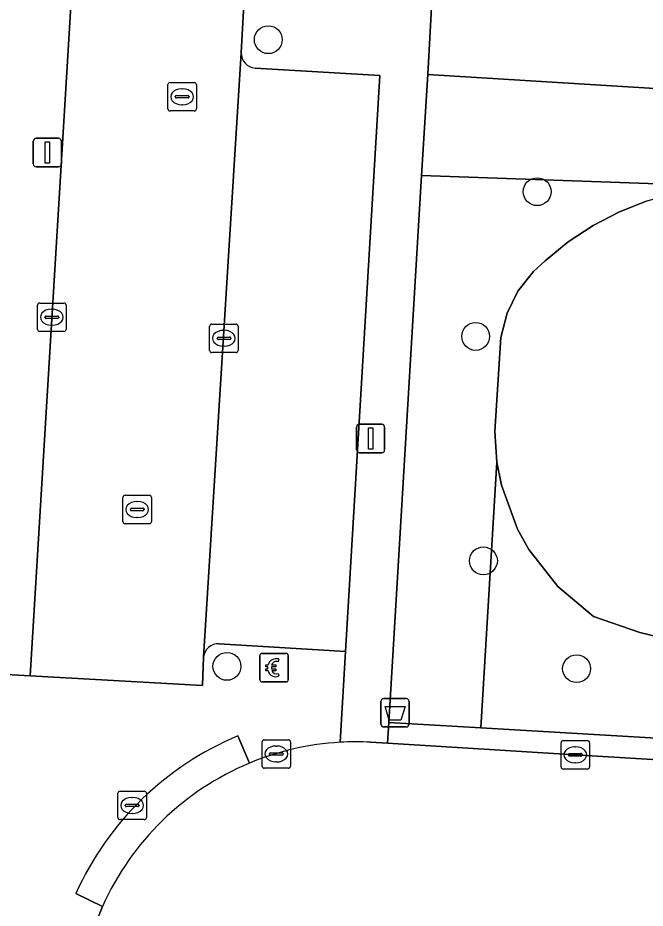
# Model space of a CAD drawing. Extents: x 160102 to 160934, y 382045 to 382923.
# Drawn here: x 160558.11 to 160580.16, y 382614.41 to 382645.69 of the extents above; entities that cross this region are included whole.
import ezdxf

# ---------------------------------------------------------------- set-up
doc = ezdxf.new("R2010")
doc.units = 0
for name, color, linetype in [('IMGEO_Afvalbak', 7, 'Continuous'), ('IMGEO_Betaalautomaat', 7, 'Continuous'), ('IMGEO_Boom', 7, 'Continuous'), ('IMGEO_Groenvoorziening', 7, 'Continuous'), ('IMGEO_Kolk', 7, 'Continuous'), ('IMGEO_Lichtmast', 7, 'Continuous'), ('IMGEO_Parkeervlak_open', 7, 'Continuous'), ('IMGEO_Rijbaan_lokaal_open', 7, 'Continuous'), ('IMGEO_Rioolput', 7, 'Continuous'), ('IMGEO_Voetpad_open', 7, 'Continuous')]:
    doc.layers.add(name, color=color, linetype=linetype)

msp = doc.modelspace()

# ---------------------------------------------------------------- linework, layer by layer
at = {"layer": 'IMGEO_Afvalbak'}
for p, q in [((160570.875, 382620.878), (160570.875, 382621.678)), ((160570.875, 382621.678), (160570.875, 382620.878)), ((160570.975, 382621.778), (160571.765, 382621.778)), ((160571.765, 382621.778), (160570.975, 382621.778)), ((160571.865, 382621.678), (160571.865, 382620.878)), ((160571.865, 382620.878), (160571.865, 382621.678)), ((160571.765, 382620.778), (160570.975, 382620.778)), ((160570.975, 382620.778), (160571.765, 382620.778))]:
    msp.add_line(p, q, dxfattribs=at)
msp.add_lwpolyline([(160571.018, 382621.492), (160571.722, 382621.492), (160571.573, 382621.022), (160571.167, 382621.022), (160571.018, 382621.492)], dxfattribs=at)
for centre, start, end in [((160570.975, 382621.678), 90, 180), ((160570.975, 382621.678), 90, 180), ((160571.765, 382621.678), 0, 90), ((160571.765, 382621.678), 360, 90), ((160570.975, 382620.878), 180, 270), ((160570.975, 382620.878), 180, 270), ((160571.765, 382620.878), 270, 0), ((160571.765, 382620.878), 270, 0)]:
    msp.add_arc(centre, 0.1, start, end, dxfattribs=at)
at = {"layer": 'IMGEO_Betaalautomaat'}
for p, q in [((160566.694, 382623.361), (160567.535, 382623.361)), ((160567.535, 382623.361), (160566.694, 382623.361)), ((160566.619, 382622.437), (160566.619, 382623.278)), ((160566.619, 382623.278), (160566.619, 382622.437)), ((160567.281, 382623.166), (160567.264, 382623.066)), ((160567.618, 382623.287), (160567.618, 382622.446)), ((160567.618, 382622.446), (160567.618, 382623.287)), ((160566.902, 382622.825), (160566.902, 382622.893)), ((160567.023, 382622.893), (160567.023, 382622.825)), ((160567.268, 382622.66), (160567.29, 382622.573)), ((160567.544, 382622.362), (160566.703, 382622.362)), ((160566.703, 382622.362), (160567.544, 382622.362))]:
    msp.add_line(p, q, dxfattribs=at)
for points in [[(160566.902, 382622.893), (160566.833, 382622.893), (160566.833, 382622.962), (160566.912, 382622.962)], [(160566.907, 382622.756), (160566.833, 382622.756), (160566.833, 382622.825), (160566.902, 382622.825)], [(160567.034, 382622.962), (160567.181, 382622.962), (160567.181, 382622.893), (160567.023, 382622.893)], [(160567.023, 382622.825), (160567.181, 382622.825), (160567.181, 382622.756), (160567.037, 382622.756)]]:
    msp.add_lwpolyline(points, dxfattribs=at)
for centre, radius, start, end in [((160566.697, 382623.284), 0.0779, 92.4484, 184.2845), ((160566.697, 382623.284), 0.0779, 92.4484, 184.2845), ((160567.541, 382623.284), 0.0779, 2.4484, 94.2845), ((160567.541, 382623.284), 0.0779, 2.4484, 94.2845), ((160567.195, 382622.886), 0.293, 73.014, 165.0139), ((160567.201, 382622.899), 0.179, 69.3236, 159.5683), ((160567.168, 382622.811), 0.267, 191.8096, 297.0389), ((160567.201, 382622.826), 0.179, 202.7625, 291.8693), ((160566.697, 382622.44), 0.0779, 182.4484, 274.2845), ((160566.697, 382622.44), 0.0779, 182.4484, 274.2845), ((160567.541, 382622.44), 0.0779, 272.4484, 4.2845), ((160567.541, 382622.44), 0.0779, 272.4484, 4.2845)]:
    msp.add_arc(centre, radius, start, end, dxfattribs=at)
at = {"layer": 'IMGEO_Boom'}
for centre in [(160566.916, 382644.918), (160576.365, 382639.579), (160574.203, 382634.496), (160574.477, 382626.614), (160565.461, 382622.907), (160577.75, 382622.826)]:
    msp.add_circle(centre, 0.489, dxfattribs=at)
at = {"layer": 'IMGEO_Groenvoorziening'}
for points in [[(160595.751, 382639.325), (160595.895, 382642.255), (160594.94, 382642.316), (160572.517, 382643.697), (160572.304, 382640.153), (160583.249, 382639.767), (160586.256, 382639.661)], [(160574.391, 382620.748), (160574.952, 382630.078), (160574.874, 382631.159), (160575.093, 382634.46), (160575.306, 382635.308), (160575.691, 382636.092), (160576.231, 382636.78), (160576.644, 382637.153), (160577.453, 382637.818), (160578.328, 382638.394), (160579.258, 382638.875), (160580.233, 382639.257), (160581.243, 382639.535), (160582.276, 382639.706), (160583.249, 382639.767), (160572.304, 382640.153), (160571.149, 382620.94)]]:
    msp.add_lwpolyline(points, close=True, dxfattribs=at)
for points in [[(160580.233, 382639.257), (160579.258, 382638.875), (160578.328, 382638.394), (160577.453, 382637.818), (160576.644, 382637.153), (160576.231, 382636.78), (160575.691, 382636.092), (160575.306, 382635.308), (160575.093, 382634.46), (160574.874, 382631.159), (160574.952, 382630.078), (160575.11, 382629.27), (160575.674, 382627.728), (160576.074, 382627.009), (160577.087, 382625.716), (160578.347, 382624.662), (160579.978, 382624.096), (160581.967, 382623.615)], [(160581.967, 382623.615), (160579.978, 382624.096), (160578.347, 382624.662), (160577.087, 382625.716), (160576.074, 382627.009), (160575.674, 382627.728), (160575.11, 382629.27), (160574.952, 382630.078), (160574.391, 382620.748), (160582.154, 382620.287)]]:
    msp.add_lwpolyline(points, dxfattribs=at)
at = {"layer": 'IMGEO_Kolk'}
for p, q in [((160558.808, 382634.744), (160558.808, 382635.596)), ((160558.883, 382635.67), (160559.735, 382635.67)), ((160559.809, 382635.596), (160559.809, 382634.744)), ((160559.296, 382635.45), (160559.321, 382635.45)), ((160559.067, 382635.164), (160559.067, 382635.176)), ((160559.505, 382635.127), (160559.107, 382635.127)), ((160559.11, 382635.213), (160559.508, 382635.213)), ((160559.551, 382635.176), (160559.551, 382635.164)), ((160564.93, 382634.931), (160565.782, 382634.931)), ((160559.735, 382634.67), (160558.883, 382634.67)), ((160559.319, 382634.89), (160559.294, 382634.89)), ((160564.855, 382634.005), (160564.855, 382634.857)), ((160565.343, 382634.711), (160565.368, 382634.711)), ((160565.856, 382634.857), (160565.856, 382634.005)), ((160565.114, 382634.425), (160565.114, 382634.437)), ((160565.552, 382634.388), (160565.154, 382634.388)), ((160565.157, 382634.474), (160565.555, 382634.474)), ((160565.598, 382634.437), (160565.598, 382634.425)), ((160565.366, 382634.151), (160565.341, 382634.151)), ((160565.782, 382633.931), (160564.93, 382633.931)), ((160566.697, 382619.404), (160566.697, 382620.256)), ((160566.772, 382620.33), (160567.624, 382620.33)), ((160567.698, 382620.256), (160567.698, 382619.404)), ((160577.279, 382620.301), (160578.131, 382620.301)), ((160567.185, 382620.11), (160567.21, 382620.11)), ((160577.204, 382619.375), (160577.204, 382620.227)), ((160577.692, 382620.081), (160577.717, 382620.081)), ((160578.205, 382620.227), (160578.205, 382619.375)), ((160566.956, 382619.824), (160566.956, 382619.836)), ((160567.394, 382619.787), (160566.996, 382619.787)), ((160566.999, 382619.873), (160567.397, 382619.873)), ((160567.44, 382619.836), (160567.44, 382619.824)), ((160577.463, 382619.795), (160577.463, 382619.807)), ((160577.901, 382619.758), (160577.503, 382619.758)), ((160577.506, 382619.844), (160577.904, 382619.844)), ((160577.947, 382619.807), (160577.947, 382619.795)), ((160567.624, 382619.33), (160566.772, 382619.33)), ((160567.208, 382619.55), (160567.183, 382619.55)), ((160578.131, 382619.301), (160577.279, 382619.301)), ((160577.715, 382619.521), (160577.69, 382619.521))]:
    msp.add_line(p, q, dxfattribs=at)
for points in [[(160558.808, 382634.744), (160558.808, 382635.596)], [(160558.883, 382635.67), (160559.735, 382635.67)], [(160559.809, 382635.596), (160559.809, 382634.744)], [(160564.93, 382634.931), (160565.782, 382634.931)], [(160559.735, 382634.67), (160558.883, 382634.67)], [(160564.855, 382634.005), (160564.855, 382634.857)], [(160565.856, 382634.857), (160565.856, 382634.005)], [(160565.782, 382633.931), (160564.93, 382633.931)], [(160566.697, 382619.404), (160566.697, 382620.256)], [(160566.772, 382620.33), (160567.624, 382620.33)], [(160567.698, 382620.256), (160567.698, 382619.404)], [(160577.279, 382620.301), (160578.131, 382620.301)], [(160577.204, 382619.375), (160577.204, 382620.227)], [(160578.205, 382620.227), (160578.205, 382619.375)], [(160567.624, 382619.33), (160566.772, 382619.33)], [(160578.131, 382619.301), (160577.279, 382619.301)]]:
    msp.add_lwpolyline(points, dxfattribs=at)
for centre, radius, start, end in [((160558.885, 382635.594), 0.0765, 91.552, 178.448), ((160558.885, 382635.594), 0.0765, 91.552, 178.448), ((160559.733, 382635.594), 0.0765, 1.552, 88.448), ((160559.733, 382635.594), 0.0765, 1.552, 88.448), ((160559.107, 382635.173), 0.0403, 85.8775, 175.7526), ((160559.104, 382635.163), 0.0366, 178.938, 274.7102), ((160559.508, 382635.17), 0.043, 264.8664, 352.4533), ((160559.512, 382635.175), 0.0386, 1.7309, 96.639), ((160564.932, 382634.855), 0.0765, 91.552, 178.448), ((160564.932, 382634.855), 0.0765, 91.552, 178.448), ((160565.78, 382634.855), 0.0765, 1.552, 88.448), ((160565.78, 382634.855), 0.0765, 1.552, 88.448), ((160558.885, 382634.746), 0.0765, 181.552, 268.448), ((160558.885, 382634.746), 0.0765, 181.552, 268.448), ((160559.733, 382634.746), 0.0765, 271.552, 358.448), ((160559.733, 382634.746), 0.0765, 271.552, 358.448), ((160565.154, 382634.434), 0.0403, 85.8775, 175.7526), ((160565.151, 382634.424), 0.0366, 178.938, 274.7102), ((160565.555, 382634.431), 0.043, 264.8664, 352.4533), ((160565.559, 382634.436), 0.0386, 1.7309, 96.639), ((160564.932, 382634.007), 0.0765, 181.552, 268.448), ((160564.932, 382634.007), 0.0765, 181.552, 268.448), ((160565.78, 382634.007), 0.0765, 271.552, 358.448), ((160565.78, 382634.007), 0.0765, 271.552, 358.448), ((160566.774, 382620.254), 0.0765, 91.552, 178.448), ((160566.774, 382620.254), 0.0765, 91.552, 178.448), ((160567.622, 382620.254), 0.0765, 1.552, 88.448), ((160567.622, 382620.254), 0.0765, 1.552, 88.448), ((160577.281, 382620.225), 0.0765, 91.552, 178.448), ((160577.281, 382620.225), 0.0765, 91.552, 178.448), ((160578.129, 382620.225), 0.0765, 1.552, 88.448), ((160578.129, 382620.225), 0.0765, 1.552, 88.448), ((160566.996, 382619.833), 0.0403, 85.8775, 175.7526), ((160566.993, 382619.823), 0.0366, 178.938, 274.7102), ((160567.397, 382619.83), 0.043, 264.8664, 352.4533), ((160567.401, 382619.835), 0.0386, 1.7309, 96.639), ((160577.503, 382619.804), 0.0403, 85.8775, 175.7526), ((160577.5, 382619.794), 0.0366, 178.938, 274.7102), ((160577.904, 382619.801), 0.043, 264.8664, 352.4533), ((160577.908, 382619.806), 0.0386, 1.7309, 96.639), ((160566.774, 382619.406), 0.0765, 181.552, 268.448), ((160566.774, 382619.406), 0.0765, 181.552, 268.448), ((160567.622, 382619.406), 0.0765, 271.552, 358.448), ((160567.622, 382619.406), 0.0765, 271.552, 358.448), ((160577.281, 382619.377), 0.0765, 181.552, 268.448), ((160577.281, 382619.377), 0.0765, 181.552, 268.448), ((160578.129, 382619.377), 0.0765, 271.552, 358.448), ((160578.129, 382619.377), 0.0765, 271.552, 358.448)]:
    msp.add_arc(centre, radius, start, end, dxfattribs=at)
for centre, major_axis, ratio, start_param, end_param in [((160559.295, 382635.17), (-0.387, 0.002), 0.722429, 4.712389, 7.853982), ((160559.32, 382635.17), (-0.39, 0.002), 0.717154, 1.570796, 4.712389), ((160565.342, 382634.431), (-0.387, 0.002), 0.722429, 4.712389, 7.853982), ((160565.367, 382634.431), (-0.39, 0.002), 0.717154, 1.570796, 4.712389), ((160567.184, 382619.83), (-0.387, 0.002), 0.722429, 4.712389, 7.853982), ((160567.209, 382619.83), (-0.39, 0.002), 0.717154, 1.570796, 4.712389), ((160577.691, 382619.801), (-0.387, 0.002), 0.722429, 4.712389, 7.853982), ((160577.716, 382619.801), (-0.39, 0.002), 0.717154, 1.570796, 4.712389)]:
    msp.add_ellipse(centre, major_axis=major_axis, ratio=ratio, start_param=start_param, end_param=end_param, dxfattribs=at)
at = {"layer": 'IMGEO_Lichtmast'}
for p, q in [((160558.655, 382640.556), (160558.655, 382641.356)), ((160558.655, 382641.356), (160558.655, 382640.556)), ((160558.755, 382641.456), (160559.545, 382641.456)), ((160559.545, 382641.456), (160558.755, 382641.456)), ((160559.645, 382641.356), (160559.645, 382640.556)), ((160559.645, 382640.556), (160559.645, 382641.356)), ((160559.545, 382640.456), (160558.755, 382640.456)), ((160558.755, 382640.456), (160559.545, 382640.456)), ((160570.014, 382630.511), (160570.014, 382631.311)), ((160570.014, 382631.311), (160570.014, 382630.511)), ((160570.114, 382631.411), (160570.904, 382631.411)), ((160570.904, 382631.411), (160570.114, 382631.411)), ((160571.004, 382631.311), (160571.004, 382630.511)), ((160571.004, 382630.511), (160571.004, 382631.311)), ((160570.904, 382630.411), (160570.114, 382630.411)), ((160570.114, 382630.411), (160570.904, 382630.411))]:
    msp.add_line(p, q, dxfattribs=at)
for points in [[(160559.075, 382641.331), (160559.225, 382641.331), (160559.225, 382640.581), (160559.075, 382640.581), (160559.075, 382641.331)], [(160570.434, 382631.286), (160570.584, 382631.286), (160570.584, 382630.536), (160570.434, 382630.536), (160570.434, 382631.286)]]:
    msp.add_lwpolyline(points, dxfattribs=at)
for centre, start, end in [((160558.755, 382641.356), 90, 180), ((160558.755, 382641.356), 90, 180), ((160559.545, 382641.356), 0, 90), ((160559.545, 382641.356), 360, 90), ((160558.755, 382640.556), 180, 270), ((160558.755, 382640.556), 180, 270), ((160559.545, 382640.556), 270, 0), ((160559.545, 382640.556), 270, 0), ((160570.114, 382631.311), 90, 180), ((160570.114, 382631.311), 90, 180), ((160570.904, 382631.311), 0, 90), ((160570.904, 382631.311), 360, 90), ((160570.114, 382630.511), 180, 270), ((160570.114, 382630.511), 180, 270), ((160570.904, 382630.511), 270, 0), ((160570.904, 382630.511), 270, 0)]:
    msp.add_arc(centre, 0.1, start, end, dxfattribs=at)
at = {"layer": 'IMGEO_Parkeervlak_open'}
for points in [[(160565.964, 382644.462), (160564.639, 382623.225)], [(160565.186, 382623.7), (160569.627, 382623.435), (160570.835, 382643.657), (160566.454, 382643.923)]]:
    msp.add_lwpolyline(points, dxfattribs=at)
for centre, radius, start, end in [((160566.48, 382644.439), 0.516, 177.3958, 267.1516), ((160565.156, 382623.182), 0.519, 86.6684, 175.2719)]:
    msp.add_arc(centre, radius, start, end, dxfattribs=at)
at = {"layer": 'IMGEO_Rijbaan_lokaal_open'}
for points in [[(160566.387, 382668.056), (160566.391, 382668.225), (160561.33, 382668.552), (160560.666, 382657.566), (160560.381, 382652.847), (160560.314, 382651.738), (160560.078, 382647.846), (160558.551, 382622.576), (160564.608, 382622.234), (160564.639, 382623.225), (160565.964, 382644.462), (160566.092, 382646.804)], [(160581, 382619.604), (160577.701, 382619.8), (160571.104, 382620.207), (160570.513, 382620.244)], [(160561.086, 382614.474), (160560.84, 382613.869), (160560.652, 382613.311), (160559.252, 382590.336), (160565.209, 382589.942), (160566.41, 382608.74)]]:
    msp.add_lwpolyline(points, dxfattribs=at)
for centre, radius, start, end in [((160569.999, 382610.518), 9.739, 93.3144, 112.6223), ((160570.01, 382610.582), 9.675, 87.0221, 93.4035), ((160570.011, 382610.481), 9.777, 112.6015, 155.8931)]:
    msp.add_arc(centre, radius, start, end, dxfattribs=at)
at = {"layer": 'IMGEO_Rioolput'}
for p, q in [((160563.462, 382643.415), (160564.314, 382643.415)), ((160563.387, 382642.489), (160563.387, 382643.341)), ((160563.875, 382643.195), (160563.9, 382643.195)), ((160564.388, 382643.341), (160564.388, 382642.489)), ((160563.646, 382642.909), (160563.646, 382642.921)), ((160564.084, 382642.872), (160563.686, 382642.872)), ((160563.689, 382642.958), (160564.087, 382642.958)), ((160564.13, 382642.921), (160564.13, 382642.909)), ((160563.898, 382642.635), (160563.873, 382642.635)), ((160564.314, 382642.415), (160563.462, 382642.415)), ((160561.809, 382627.992), (160561.809, 382628.844)), ((160561.884, 382628.918), (160562.736, 382628.918)), ((160562.297, 382628.698), (160562.322, 382628.698)), ((160562.81, 382628.844), (160562.81, 382627.992)), ((160562.068, 382628.412), (160562.068, 382628.424)), ((160562.506, 382628.375), (160562.108, 382628.375)), ((160562.111, 382628.461), (160562.509, 382628.461)), ((160562.552, 382628.424), (160562.552, 382628.412)), ((160562.32, 382628.138), (160562.295, 382628.138)), ((160562.736, 382627.918), (160561.884, 382627.918)), ((160561.63, 382617.597), (160561.63, 382618.449)), ((160561.705, 382618.523), (160562.557, 382618.523)), ((160562.631, 382618.449), (160562.631, 382617.597)), ((160561.932, 382618.066), (160562.33, 382618.066)), ((160562.118, 382618.303), (160562.143, 382618.303)), ((160561.889, 382618.017), (160561.889, 382618.029)), ((160562.327, 382617.98), (160561.929, 382617.98)), ((160562.141, 382617.743), (160562.116, 382617.743)), ((160562.373, 382618.029), (160562.373, 382618.017)), ((160562.557, 382617.523), (160561.705, 382617.523))]:
    msp.add_line(p, q, dxfattribs=at)
for points in [[(160563.462, 382643.415), (160564.314, 382643.415)], [(160563.387, 382642.489), (160563.387, 382643.341)], [(160564.388, 382643.341), (160564.388, 382642.489)], [(160564.314, 382642.415), (160563.462, 382642.415)], [(160561.809, 382627.992), (160561.809, 382628.844)], [(160561.884, 382628.918), (160562.736, 382628.918)], [(160562.81, 382628.844), (160562.81, 382627.992)], [(160562.736, 382627.918), (160561.884, 382627.918)], [(160561.63, 382617.597), (160561.63, 382618.449)], [(160561.705, 382618.523), (160562.557, 382618.523)], [(160562.631, 382618.449), (160562.631, 382617.597)], [(160562.557, 382617.523), (160561.705, 382617.523)]]:
    msp.add_lwpolyline(points, dxfattribs=at)
for centre, radius, start, end in [((160563.464, 382643.339), 0.0765, 91.552, 178.448), ((160563.464, 382643.339), 0.0765, 91.552, 178.448), ((160564.312, 382643.339), 0.0765, 1.552, 88.448), ((160564.312, 382643.339), 0.0765, 1.552, 88.448), ((160563.686, 382642.918), 0.0403, 85.8775, 175.7526), ((160563.683, 382642.908), 0.0366, 178.938, 274.7102), ((160564.087, 382642.915), 0.043, 264.8664, 352.4533), ((160564.091, 382642.92), 0.0386, 1.7309, 96.639), ((160563.464, 382642.491), 0.0765, 181.552, 268.448), ((160563.464, 382642.491), 0.0765, 181.552, 268.448), ((160564.312, 382642.491), 0.0765, 271.552, 358.448), ((160564.312, 382642.491), 0.0765, 271.552, 358.448), ((160561.886, 382628.842), 0.0765, 91.552, 178.448), ((160561.886, 382628.842), 0.0765, 91.552, 178.448), ((160562.734, 382628.842), 0.0765, 1.552, 88.448), ((160562.734, 382628.842), 0.0765, 1.552, 88.448), ((160562.108, 382628.421), 0.0403, 85.8775, 175.7526), ((160562.105, 382628.411), 0.0366, 178.938, 274.7102), ((160562.509, 382628.418), 0.043, 264.8664, 352.4533), ((160562.513, 382628.423), 0.0386, 1.7309, 96.639), ((160561.886, 382627.994), 0.0765, 181.552, 268.448), ((160561.886, 382627.994), 0.0765, 181.552, 268.448), ((160562.734, 382627.994), 0.0765, 271.552, 358.448), ((160562.734, 382627.994), 0.0765, 271.552, 358.448), ((160561.707, 382618.447), 0.0765, 91.552, 178.448), ((160561.707, 382618.447), 0.0765, 91.552, 178.448), ((160562.555, 382618.447), 0.0765, 1.552, 88.448), ((160562.555, 382618.447), 0.0765, 1.552, 88.448), ((160561.929, 382618.026), 0.0403, 85.8775, 175.7526), ((160562.334, 382618.028), 0.0386, 1.7309, 96.639), ((160561.926, 382618.016), 0.0366, 178.938, 274.7102), ((160562.33, 382618.023), 0.043, 264.8664, 352.4533), ((160561.707, 382617.599), 0.0765, 181.552, 268.448), ((160561.707, 382617.599), 0.0765, 181.552, 268.448), ((160562.555, 382617.599), 0.0765, 271.552, 358.448), ((160562.555, 382617.599), 0.0765, 271.552, 358.448)]:
    msp.add_arc(centre, radius, start, end, dxfattribs=at)
for centre, major_axis, ratio, start_param, end_param in [((160563.874, 382642.915), (-0.387, 0.002), 0.722429, 4.712389, 7.853982), ((160563.899, 382642.915), (-0.39, 0.002), 0.717154, 1.570796, 4.712389), ((160562.296, 382628.418), (-0.387, 0.002), 0.722429, 4.712389, 7.853982), ((160562.321, 382628.418), (-0.39, 0.002), 0.717154, 1.570796, 4.712389), ((160562.117, 382618.023), (-0.387, 0.002), 0.722429, 4.712389, 7.853982), ((160562.142, 382618.023), (-0.39, 0.002), 0.717154, 1.570796, 4.712389)]:
    msp.add_ellipse(centre, major_axis=major_axis, ratio=ratio, start_param=start_param, end_param=end_param, dxfattribs=at)
at = {"layer": 'IMGEO_Voetpad_open'}
msp.add_lwpolyline([(160560.078, 382647.846), (160560.314, 382651.738), (160560.381, 382652.847), (160559.777, 382652.871), (160560.067, 382657.602), (160560.666, 382657.566), (160561.33, 382668.552), (160562.566, 382674.544), (160558.013, 382672.437), (160558.741, 382670.853), (160556.986, 382646.251), (160557.112, 382646.244), (160556.798, 382640.635), (160556.726, 382639.403), (160556.379, 382633.201), (160556.089, 382628.021), (160555.794, 382622.732), (160558.551, 382622.576)], close=True, dxfattribs=at)
for points in [[(160627.418, 382669.217), (160624.229, 382672.472), (160622.246, 382670.519), (160613.22, 382661.494), (160609.262, 382657.537), (160605.445, 382653.722), (160601.487, 382649.764), (160596.868, 382645.21), (160594.618, 382645.343), (160589.039, 382645.691), (160583.643, 382646.027), (160578.247, 382646.363), (160572.688, 382646.71), (160572.517, 382643.697), (160594.94, 382642.316), (160595.895, 382642.255), (160598.055, 382642.116), (160599.434, 382643.506), (160606.589, 382650.637), (160609.529, 382653.566), (160612.504, 382656.531)], [(160566.092, 382646.804), (160565.964, 382644.462)], [(160570.513, 382620.244), (160571.104, 382620.207), (160571.149, 382620.94), (160572.304, 382640.153), (160572.517, 382643.697), (160572.688, 382646.71)], [(160566.454, 382643.923), (160570.835, 382643.657), (160569.627, 382623.435), (160569.436, 382620.24)], [(160569.436, 382620.24), (160569.627, 382623.435), (160565.186, 382623.7)], [(160564.639, 382623.225), (160564.608, 382622.234), (160558.551, 382622.576), (160555.794, 382622.732), (160555.756, 382622.059), (160555.707, 382621.144), (160555.302, 382615.253), (160555.256, 382614.183), (160554.893, 382608.304), (160554.88, 382607.349), (160554.578, 382601.95), (160554.275, 382596.551), (160554.255, 382595.52), (160553.971, 382590.859), (160553.83, 382590.868), (160553.665, 382589.525)], [(160582.154, 382620.287), (160574.391, 382620.748), (160571.149, 382620.94), (160571.104, 382620.207), (160577.701, 382619.8), (160581, 382619.604)], [(160566.253, 382619.507), (160565.85, 382620.466)], [(160565.85, 382620.466), (160566.253, 382619.507)], [(160560.15, 382614.928), (160561.086, 382614.474)], [(160560.652, 382613.311), (160560.84, 382613.869), (160561.086, 382614.474), (160560.15, 382614.928)]]:
    msp.add_lwpolyline(points, dxfattribs=at)
for centre, radius, start, end in [((160566.48, 382644.439), 0.516, 177.3958, 267.1516), ((160565.156, 382623.182), 0.519, 86.6684, 175.2719), ((160570.014, 382610.478), 10.821, 112.6309, 155.7173), ((160570.014, 382610.478), 10.821, 112.6309, 155.7173), ((160569.999, 382610.518), 9.739, 93.3144, 112.6223), ((160570.01, 382610.582), 9.675, 87.0221, 93.4035), ((160570.011, 382610.481), 9.777, 112.6015, 155.8931)]:
    msp.add_arc(centre, radius, start, end, dxfattribs=at)

doc.saveas('drawing.dxf')
